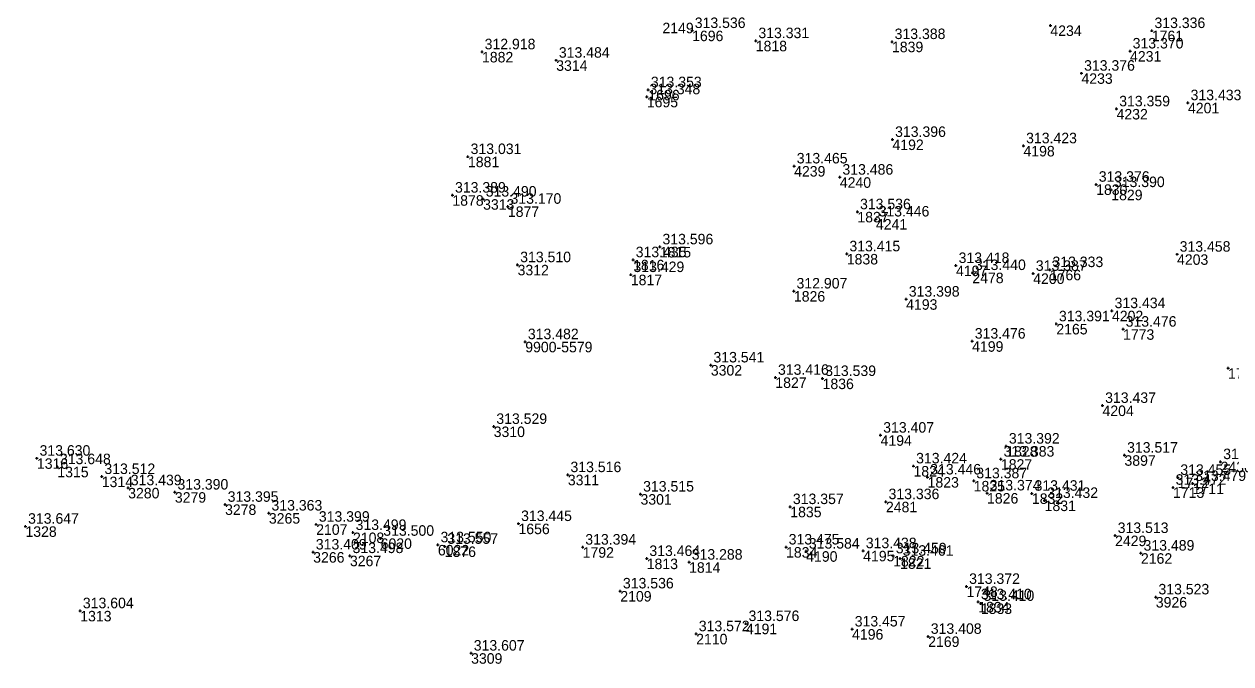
# Model space of a CAD drawing. Extents: x -829398 to -819400, y -1074439 to -1067977.
# Drawn here: x -820631.3 to -820493.6, y -1068767.9 to -1068694.9 of the extents above; entities that cross this region are included whole.
import ezdxf

# ---------------------------------------------------------------- set-up
doc = ezdxf.new("R2010")
doc.units = 0
for name, color, linetype in [('Vrstva 60', 7, 'Continuous'), ('Vrstva 61', 7, 'Continuous'), ('Čísla bodů_doměření_2012', 7, 'Continuous')]:
    doc.layers.add(name, color=color, linetype=linetype)

# ---------------------------------------------------------------- blocks, each defined once
blk = doc.blocks.new('BOD')
at = {"layer": 'Čísla bodů_doměření_2012'}
for p, q in [((-0.15, 0), (0.15, 0)), ((0, -0.15), (0, 0.15))]:
    blk.add_line(p, q, dxfattribs=at)

msp = doc.modelspace()

# ---------------------------------------------------------------- block references
at = {"layer": 'Vrstva 60'}
for p in [(-820555.089, -1068695.61), (-820514.192, -1068695.016), (-820502.611, -1068695.613), (-820547.823, -1068696.767), (-820532.27, -1068696.871), (-820579.074, -1068698.038), (-820570.602, -1068699), (-820505.098, -1068697.946), (-820510.643, -1068700.484), (-820560.262, -1068703.169), (-820560.092, -1068702.371), (-820506.637, -1068704.555), (-820498.484, -1068703.852), (-820532.218, -1068708.048), (-820580.675, -1068710.005), (-820517.263, -1068708.776), (-820543.444, -1068711.078), (-820538.228, -1068712.359), (-820508.968, -1068713.17), (-820507.24, -1068713.78), (-820582.456, -1068714.409), (-820578.949, -1068714.864), (-820576.119, -1068715.684), (-820536.222, -1068716.311), (-820534.105, -1068717.137), (-820558.774, -1068720.318), (-820537.433, -1068721.116), (-820575.011, -1068722.359), (-820561.828, -1068721.79), (-820524.967, -1068722.452), (-820499.733, -1068721.159), (-820562.085, -1068723.485), (-820523.097, -1068723.255), (-820516.152, -1068723.344), (-820514.256, -1068722.92), (-820543.469, -1068725.363), (-820530.656, -1068726.292), (-820507.16, -1068727.61), (-820513.513, -1068729.109), (-820505.896, -1068729.724), (-820574.138, -1068731.153), (-820523.123, -1068731.089), (-820552.951, -1068733.809), (-820493.912, -1068734.175), (-820545.586, -1068735.221), (-820540.194, -1068735.356), (-820508.24, -1068738.432), (-820577.739, -1068740.831), (-820533.572, -1068741.828), (-820519.23, -1068743.079), (-820629.883, -1068744.462), (-820505.734, -1068744.114), (-820627.551, -1068745.429), (-820529.818, -1068745.341), (-820519.836, -1068744.562), (-820494.759, -1068744.856), (-820622.48, -1068746.553), (-820569.275, -1068746.342), (-820528.206, -1068746.607), (-820522.945, -1068747.043), (-820499.657, -1068746.655), (-820619.465, -1068747.839), (-820614.135, -1068748.33), (-820560.981, -1068748.556), (-820521.422, -1068748.429), (-820516.299, -1068748.465), (-820500.192, -1068747.781), (-820497.95, -1068747.346), (-820608.406, -1068749.728), (-820543.883, -1068749.991), (-820532.963, -1068749.428), (-820514.847, -1068749.288), (-820603.405, -1068750.725), (-820631.192, -1068752.232), (-820598.001, -1068752.003), (-820574.91, -1068751.925), (-820593.802, -1068752.945), (-820590.643, -1068753.609), (-820506.807, -1068753.293), (-820598.343, -1068755.177), (-820584.108, -1068754.356), (-820583.332, -1068754.531), (-820567.582, -1068754.615), (-820544.366, -1068754.606), (-820542.065, -1068755.074), (-820535.561, -1068755.028), (-820503.853, -1068755.303), (-820594.149, -1068755.587), (-820560.27, -1068755.92), (-820555.434, -1068756.336), (-820532.139, -1068755.614), (-820531.348, -1068755.889), (-820563.288, -1068759.623), (-820523.767, -1068759.103), (-820522.423, -1068760.864), (-820522.131, -1068761.042), (-820502.155, -1068760.306), (-820624.937, -1068761.887), (-820548.947, -1068763.35), (-820554.628, -1068764.511), (-820536.826, -1068763.972), (-820528.142, -1068764.811), (-820580.317, -1068766.726)]:
    msp.add_blockref('BOD', p, dxfattribs=at)

# ---------------------------------------------------------------- texts
for s, p in [('2149', (-820558.48, -1068695.911)), ('1696', (-820555.089, -1068696.81)), ('4234', (-820514.192, -1068696.216)), ('1761', (-820502.611, -1068696.813)), ('1818', (-820547.823, -1068697.967)), ('1839', (-820532.27, -1068698.071)), ('1882', (-820579.074, -1068699.238)), ('4231', (-820505.098, -1068699.146)), ('3314', (-820570.602, -1068700.2)), ('4233', (-820510.643, -1068701.684)), ('1696', (-820560.092, -1068703.571)), ('1695', (-820560.262, -1068704.369)), ('4201', (-820498.484, -1068705.052)), ('4232', (-820506.637, -1068705.755)), ('4192', (-820532.218, -1068709.248)), ('4198', (-820517.263, -1068709.976)), ('1881', (-820580.675, -1068711.205)), ('4239', (-820543.444, -1068712.278)), ('4240', (-820538.228, -1068713.559)), ('1830', (-820508.968, -1068714.37)), ('1829', (-820507.24, -1068714.98)), ('1878', (-820582.456, -1068715.609)), ('3313', (-820578.949, -1068716.064)), ('1877', (-820576.119, -1068716.884)), ('1837', (-820536.222, -1068717.511)), ('4241', (-820534.105, -1068718.337)), ('1815', (-820558.774, -1068721.518)), ('3312', (-820575.011, -1068723.559)), ('1816', (-820561.828, -1068722.99)), ('1838', (-820537.433, -1068722.316)), ('4203', (-820499.733, -1068722.359)), ('1817', (-820562.085, -1068724.685)), ('4197', (-820524.967, -1068723.652)), ('2478', (-820523.097, -1068724.455)), ('4200', (-820516.152, -1068724.544)), ('1766', (-820514.256, -1068724.12)), ('1826', (-820543.469, -1068726.563)), ('4193', (-820530.656, -1068727.492)), ('4202', (-820507.16, -1068728.81)), ('2165', (-820513.513, -1068730.309)), ('1773', (-820505.896, -1068730.924)), ('9900-5579', (-820574.138, -1068732.353)), ('4199', (-820523.123, -1068732.289)), ('3302', (-820552.951, -1068735.009)), ('1709', (-820493.912, -1068735.375)), ('1827', (-820545.586, -1068736.421)), ('1836', (-820540.194, -1068736.556)), ('4204', (-820508.24, -1068739.632)), ('3310', (-820577.739, -1068742.031)), ('4194', (-820533.572, -1068743.028)), ('1828', (-820519.23, -1068744.279)), ('3897', (-820505.734, -1068745.314)), ('1316', (-820629.883, -1068745.662)), ('1315', (-820627.551, -1068746.629)), ('1824', (-820529.818, -1068746.541)), ('1827', (-820519.836, -1068745.762)), ('2430', (-820494.759, -1068746.056)), ('1314', (-820622.48, -1068747.753)), ('3311', (-820569.275, -1068747.542)), ('1823', (-820528.206, -1068747.807)), ('1825', (-820522.945, -1068748.243)), ('1712', (-820499.657, -1068747.855)), ('3280', (-820619.465, -1068749.039)), ('3279', (-820614.135, -1068749.53)), ('3301', (-820560.981, -1068749.756)), ('1826', (-820521.422, -1068749.629)), ('1832', (-820516.299, -1068749.665)), ('1713', (-820500.192, -1068748.981)), ('1711', (-820497.95, -1068748.546)), ('3278', (-820608.406, -1068750.928)), ('2481', (-820532.963, -1068750.628)), ('1831', (-820514.847, -1068750.488)), ('3265', (-820603.405, -1068751.925)), ('1835', (-820543.883, -1068751.191)), ('1328', (-820631.192, -1068753.432)), ('2107', (-820598.001, -1068753.203)), ('1656', (-820574.91, -1068753.125)), ('2108', (-820593.802, -1068754.145)), ('6020', (-820590.643, -1068754.809)), ('2429', (-820506.807, -1068754.493)), ('3266', (-820598.343, -1068756.377)), ('6022', (-820584.108, -1068755.556)), ('1876', (-820583.332, -1068755.731)), ('1792', (-820567.582, -1068755.815)), ('1834', (-820544.366, -1068755.806)), ('4190', (-820542.065, -1068756.274)), ('4195', (-820535.561, -1068756.228)), ('2162', (-820503.853, -1068756.503)), ('3267', (-820594.149, -1068756.787)), ('1813', (-820560.27, -1068757.12)), ('1814', (-820555.434, -1068757.536)), ('1822', (-820532.139, -1068756.814)), ('1821', (-820531.348, -1068757.089)), ('1748', (-820523.767, -1068760.303)), ('2109', (-820563.288, -1068760.823)), ('1834', (-820522.423, -1068762.064)), ('3926', (-820502.155, -1068761.506)), ('1313', (-820624.937, -1068763.087)), ('1833', (-820522.131, -1068762.242)), ('4191', (-820548.947, -1068764.55)), ('2110', (-820554.628, -1068765.711)), ('4196', (-820536.826, -1068765.172)), ('2169', (-820528.142, -1068766.011)), ('3309', (-820580.317, -1068767.926))]:
    msp.add_text(s, height=1.2, dxfattribs=at).set_placement(p)
at = {"layer": 'Vrstva 61'}
for s, p in [('313.536', (-820554.789, -1068695.31)), ('313.336', (-820502.311, -1068695.313)), ('313.331', (-820547.523, -1068696.467)), ('313.388', (-820531.97, -1068696.571)), ('312.918', (-820578.774, -1068697.738)), ('313.484', (-820570.302, -1068698.7)), ('313.370', (-820504.798, -1068697.646)), ('313.376', (-820510.343, -1068700.184)), ('313.348', (-820559.962, -1068702.869)), ('313.353', (-820559.792, -1068702.071)), ('313.359', (-820506.337, -1068704.255)), ('313.433', (-820498.184, -1068703.552)), ('313.396', (-820531.918, -1068707.748)), ('313.031', (-820580.375, -1068709.705)), ('313.423', (-820516.963, -1068708.476)), ('313.465', (-820543.144, -1068710.778)), ('313.486', (-820537.928, -1068712.059)), ('313.376', (-820508.668, -1068712.87)), ('313.390', (-820506.94, -1068713.48)), ('313.389', (-820582.156, -1068714.109)), ('313.490', (-820578.649, -1068714.564)), ('313.170', (-820575.819, -1068715.384)), ('313.536', (-820535.922, -1068716.011)), ('313.446', (-820533.805, -1068716.837)), ('313.596', (-820558.474, -1068720.018)), ('313.415', (-820537.133, -1068720.816)), ('313.510', (-820574.711, -1068722.059)), ('313.435', (-820561.528, -1068721.49)), ('313.418', (-820524.667, -1068722.152)), ('313.458', (-820499.433, -1068720.859)), ('313.429', (-820561.785, -1068723.185)), ('313.440', (-820522.797, -1068722.955)), ('313.387', (-820515.852, -1068723.044)), ('313.333', (-820513.956, -1068722.62)), ('312.907', (-820543.169, -1068725.063)), ('313.398', (-820530.356, -1068725.992)), ('313.434', (-820506.86, -1068727.31)), ('313.391', (-820513.213, -1068728.809)), ('313.476', (-820505.596, -1068729.424)), ('313.482', (-820573.838, -1068730.853)), ('313.476', (-820522.823, -1068730.789)), ('313.541', (-820552.651, -1068733.509)), ('313.416', (-820545.286, -1068734.921)), ('313.539', (-820539.894, -1068735.056)), ('313.437', (-820507.94, -1068738.132)), ('313.529', (-820577.439, -1068740.531)), ('313.407', (-820533.272, -1068741.528)), ('313.392', (-820518.93, -1068742.779)), ('313.630', (-820629.583, -1068744.162)), ('313.517', (-820505.434, -1068743.814)), ('313.648', (-820627.251, -1068745.129)), ('313.424', (-820529.518, -1068745.041)), ('313.383', (-820519.536, -1068744.262)), ('313.470', (-820494.459, -1068744.556)), ('313.512', (-820622.18, -1068746.253)), ('313.516', (-820568.975, -1068746.042)), ('313.446', (-820527.906, -1068746.307)), ('313.387', (-820522.645, -1068746.743)), ('313.455', (-820499.357, -1068746.355)), ('313.439', (-820619.165, -1068747.539)), ('313.390', (-820613.835, -1068748.03)), ('313.515', (-820560.681, -1068748.256)), ('313.374', (-820521.122, -1068748.129)), ('313.431', (-820515.999, -1068748.165)), ('313.472', (-820499.892, -1068747.481)), ('313.479', (-820497.65, -1068747.046)), ('313.395', (-820608.106, -1068749.428)), ('313.357', (-820543.583, -1068749.691)), ('313.336', (-820532.663, -1068749.128)), ('313.432', (-820514.547, -1068748.988)), ('313.363', (-820603.105, -1068750.425)), ('313.647', (-820630.892, -1068751.932)), ('313.399', (-820597.701, -1068751.703)), ('313.445', (-820574.61, -1068751.625)), ('313.499', (-820593.502, -1068752.645)), ('313.500', (-820590.343, -1068753.309)), ('313.513', (-820506.507, -1068752.993)), ('313.409', (-820598.043, -1068754.877)), ('313.550', (-820583.808, -1068754.056)), ('313.557', (-820583.032, -1068754.231)), ('313.394', (-820567.282, -1068754.315)), ('313.475', (-820544.066, -1068754.306)), ('313.584', (-820541.765, -1068754.774)), ('313.438', (-820535.261, -1068754.728)), ('313.489', (-820503.553, -1068755.003)), ('313.498', (-820593.849, -1068755.287)), ('313.464', (-820559.97, -1068755.62)), ('313.288', (-820555.134, -1068756.036)), ('313.459', (-820531.839, -1068755.314)), ('313.461', (-820531.048, -1068755.589)), ('313.536', (-820562.988, -1068759.323)), ('313.372', (-820523.467, -1068758.803)), ('313.410', (-820522.123, -1068760.564)), ('313.410', (-820521.831, -1068760.742)), ('313.523', (-820501.855, -1068760.006)), ('313.604', (-820624.637, -1068761.587)), ('313.576', (-820548.647, -1068763.05)), ('313.572', (-820554.328, -1068764.211)), ('313.457', (-820536.526, -1068763.672)), ('313.408', (-820527.842, -1068764.511)), ('313.607', (-820580.017, -1068766.426))]:
    msp.add_text(s, height=1.2, dxfattribs=at).set_placement(p)

doc.saveas('drawing.dxf')
